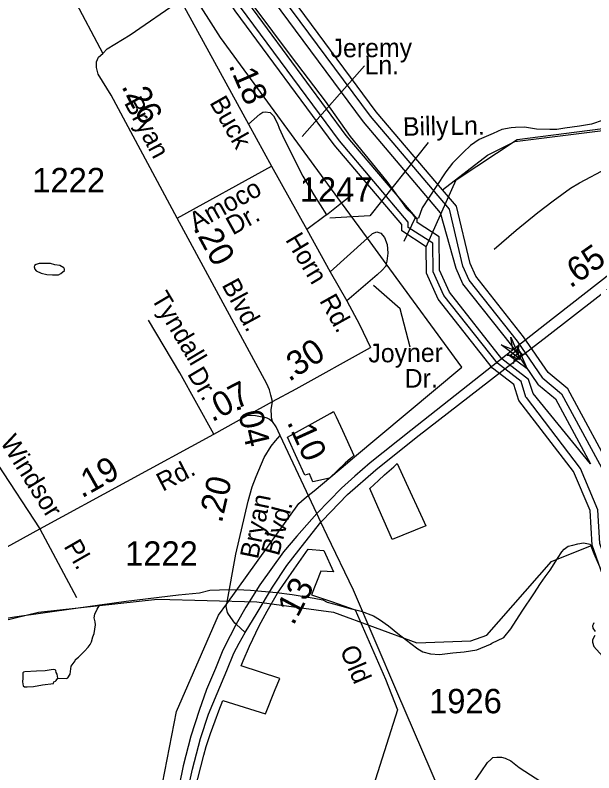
# Model space of a CAD drawing. Extents: x 2206922 to 2357709, y 510027 to 673830.
# Drawn here: x 2287543 to 2290501, y 579534 to 583410 of the extents above; entities that cross this region are included whole.
import ezdxf

# ---------------------------------------------------------------- set-up
doc = ezdxf.new("R2010")
doc.units = 0
for name, color, linetype in [('Exist Boundary Political City Limit New', 7, 'Continuous'), ('Exist Boundary Political Urban Extension UEB', 7, 'Continuous'), ('Exist Hydrographic Buffer Line', 7, 'Continuous'), ('Exist Hydrographic Creek Single Shore', 7, 'Continuous'), ('Exist Hydrographic Misc Water Feature', 7, 'Continuous'), ('Exist Hydrographic River Shore', 7, 'Continuous'), ('Exist Road Non-System Type 51', 7, 'Continuous'), ('Exist Road Non-System Type 51 Label', 7, 'Continuous'), ('Exist Road Primary Interstate Structure Standard Bridge CELL', 7, 'Continuous'), ('Exist Road Primary US Divided Attributed', 7, 'Continuous'), ('Exist Road Primary US Mileage Tenths English Label', 7, 'Continuous'), ('Exist Road Secondary Mileage Hundredths English Label', 7, 'Continuous'), ('Exist Road Secondary Structure Pipe Attributed CELL', 7, 'Continuous'), ('Exist Road Secondary Structure Standard Bridge Attributed CELL', 7, 'Continuous'), ('Exist Road Secondary Type 51 Attributed', 7, 'Continuous'), ('Exist Road Secondary Type 51 Label', 7, 'Continuous'), ('Exist Road Secondary Type 51 Number Label', 7, 'Continuous'), ('Map Preparation Boundary City Limit Buffer Line', 7, 'Continuous')]:
    doc.layers.add(name, color=color, linetype=linetype)

msp = doc.modelspace()

# ---------------------------------------------------------------- linework, layer by layer
at = {"layer": 'Exist Boundary Political City Limit New'}
for points in [[(2289191.5, 581080.8), (2289150, 581040.9), (2289063.8, 581022.5), (2289047, 581064.1), (2289023.8, 581056.3), (2288984.2, 581142.8), (2288935, 581250.9), (2289153.5, 581372.2), (2289171, 581382), (2289183.5, 581354.8), (2289215.5, 581285.4), (2289274, 581158.1), (2289256.5, 581142), (2289230.5, 581117.6), (2289191.5, 581080.8)], [(2289642, 580798.1), (2289470, 580727.6), (2289466.2, 580736.2), (2289385.5, 580921.5), (2289356.2, 580988.8), (2289400.8, 581030.2), (2289431.5, 581058.2), (2289478, 581099.9), (2289496.2, 581115.9), (2289542, 581016.3), (2289625.2, 580834.8), (2289642, 580798.1)], [(2288461.8, 579444.8), (2288507, 579624.6), (2288520, 579668.5), (2288541.5, 579734.6), (2288564.5, 579800), (2288583.8, 579850.6), (2288605.2, 579903.9), (2288822.8, 579835.4), (2288872, 579959.6), (2288895.2, 580017.2), (2288697.5, 580081.1), (2288708.2, 580106.2), (2288741.5, 580181.5), (2288790.8, 580286.7), (2288831.2, 580360.8), (2288883.8, 580452.7), (2288969, 580576.2), (2289040.8, 580678.2), (2289120.2, 580672.3)], [(2289120.2, 580672.3), (2289169.8, 580562), (2289106, 580566.5), (2289058, 580444.5), (2289160, 580411), (2289280.2, 580367.4), (2289435.8, 580013.5), (2289497.5, 579856.1), (2289259.8, 579109.1)]]:
    msp.add_lwpolyline(points, dxfattribs=at)
at = {"layer": 'Exist Boundary Political Urban Extension UEB'}
for p, q in [((2289343.7, 582269.6), (2289211.9, 582449.7)), ((2289439.9, 582138), (2289343.7, 582269.6)), ((2289071.6, 580977.6), (2289241.8, 581120)), ((2289241.8, 581120), (2289267.6, 581141.5)), ((2289041.6, 580952.5), (2289071.6, 580977.6)), ((2289021.1, 580935.3), (2289041.6, 580952.5))]:
    msp.add_line(p, q, dxfattribs=at)
for points in [[(2289211.9, 582449.7), (2288592.4, 583296.8), (2288446.6, 583527.6)], [(2289644.8, 582225), (2289797.2, 582567.3), (2290109.6, 582774.5), (2290600.5, 582836.6)], [(2292732.5, 582629.8), (2290914.9, 579995.5), (2290619.8, 580336), (2290491.9, 580699.3)], [(2289267.6, 581141.5), (2289826.7, 581609.3), (2289439.9, 582138)], [(2288624.6, 580399.1), (2288992.5, 580911.4), (2289021.1, 580935.3)], [(2288177.3, 578865.9), (2288366.9, 579847.5), (2288582.3, 580340.1), (2288624.6, 580399.1)]]:
    msp.add_lwpolyline(points, dxfattribs=at)
at = {"layer": 'Exist Hydrographic Buffer Line'}
for points in [[(2289762.6, 582417.7), (2289359.4, 582893.2), (2288862, 583566.3), (2288566.9, 584027.3), (2288202.3, 584410.1), (2287904, 584595.5), (2285549.7, 585430.1)], [(2289717.4, 582399), (2289322.9, 582864.3), (2288823.6, 583539.9), (2288530.1, 583998.5), (2288172.7, 584373.6), (2287883.6, 584553.3), (2285496.5, 585399.5)], [(2289711.2, 582276.3), (2289598, 582349.4), (2289598, 582368.1), (2289235.8, 582795.3), (2288732.1, 583476.9), (2288442.3, 583929.6), (2288102.1, 584286.8), (2287835.2, 584452.7), (2285492.7, 585283.1)], [(2289678.8, 582243.1), (2289552.5, 582324.6), (2289552.5, 582351.4), (2289200.2, 582767.1), (2288694.6, 583451.1), (2288406.4, 583901.4), (2288073.1, 584251.3), (2287815.4, 584411.5), (2285490.2, 585235.8)], [(2290218.9, 581518.8), (2290081.2, 581720), (2289832.2, 582035.2), (2289796.8, 582114.5), (2289717.4, 582399)], [(2290240, 581553.2), (2290110.9, 581741.8), (2289864, 582054.4), (2289831.9, 582126.4), (2289762.6, 582417.7)], [(2290167.9, 581547.2), (2290031.3, 581652.8), (2289762.5, 581993), (2289712.6, 582105.1), (2289711.2, 582276.3)], [(2290129.8, 581535.4), (2290008.2, 581629.4), (2289734.3, 581976), (2289679.9, 582098), (2289678.8, 582243.1)], [(2290190.3, 581475), (2290167.9, 581547.2)], [(2290240, 581553.2), (2290336.4, 581472.9), (2290583.9, 581014.2), (2290634.6, 580760), (2290824.7, 580280.3), (2291017.2, 580061.3), (2291452.1, 579787.3), (2291886.6, 579458.2)], [(2290155.9, 581454.4), (2290154.1, 581456.8), (2290129.8, 581535.4)], [(2290218.9, 581518.8), (2290304.8, 581447.1), (2290484.5, 581114.2)], [(2290484.5, 581114.2), (2290190.3, 581475)], [(2292570.9, 578832.4), (2290942.1, 580025.1), (2290655.1, 580356.4), (2290531.4, 580707.3), (2290521.8, 580878.9), (2290433.6, 581090.8), (2290156.6, 581453.5)]]:
    msp.add_lwpolyline(points, dxfattribs=at)
at = {"layer": 'Exist Hydrographic Creek Single Shore'}
msp.add_lwpolyline([(2289727.3, 582517.5), (2289956.9, 582694.2), (2290097.9, 582763.6), (2290588.8, 582825.7)], dxfattribs=at)
at = {"layer": 'Exist Hydrographic Misc Water Feature'}
msp.add_line((2289587, 582373), (2289530.6, 582253), dxfattribs=at)
for points in [[(2288668.1, 583583.6), (2288953.3, 583198.4), (2289127.4, 582970.2), (2289255.2, 582789.6), (2289443.4, 582559.3), (2289522, 582452.1), (2289542.5, 582422.2), (2289572.8, 582394.6), (2289587, 582373)], [(2290549.7, 582873.6), (2290489.8, 582853), (2290428.1, 582842.5), (2290352.4, 582831.9), (2290312.6, 582825.3), (2290276.5, 582825.1), (2290208.3, 582826.5), (2290146.3, 582837.8), (2290100.4, 582835.4), (2290078.5, 582833.4), (2290030.3, 582824.9), (2289986.6, 582804.3), (2289914.6, 582773.8), (2289871.4, 582743.4), (2289835.5, 582709.1), (2289778.1, 582652.4), (2289744.8, 582608.4), (2289695.4, 582533.9), (2289624.3, 582425.4), (2289605, 582371.1), (2289593.1, 582370.9), (2289587, 582373)], [(2287706, 582139.3), (2287666, 582139.2), (2287650, 582134.7), (2287642.2, 582129), (2287640.4, 582122.8), (2287642.7, 582110.7), (2287650.6, 582103), (2287676.3, 582091), (2287704.4, 582083.6), (2287734.3, 582081.9), (2287764.5, 582081.8), (2287776.6, 582088.1), (2287794.6, 582104.1), (2287794.4, 582110.2), (2287792.3, 582118.2), (2287772, 582130.2), (2287746, 582133.7), (2287723.9, 582139.4), (2287706, 582139.3)], [(2284538.8, 575198.7), (2284783.8, 575692.2), (2284977.8, 576285.2), (2285067.8, 576470.3), (2285216.9, 576536.1), (2285873.9, 576683.6), (2285981.7, 576753.5), (2286046.7, 576837.4), (2286192.7, 577319.9), (2286351.8, 578120.2), (2286737.8, 579542.2), (2286883.8, 579965.6), (2286998.8, 580117.4), (2287239.9, 580253.5), (2287662.7, 580356.5), (2288270.9, 580422.9), (2288778.8, 580409.4), (2289170.9, 580355.5), (2289596.8, 580199.3), (2289871.8, 580210.1), (2289954.8, 580238), (2290283.9, 580615), (2290491.9, 580699.3)], [(2287976.5, 580392.9), (2288110.2, 580412.1), (2288377.8, 580444.8), (2288485.4, 580455.7), (2288537.3, 580468.2), (2288587.3, 580470.8), (2288677.1, 580471.5), (2288745.4, 580468.1), (2288879.3, 580457.2), (2288959.5, 580446), (2289071.5, 580427.1), (2289115.7, 580419.6), (2289137.5, 580407.8), (2289189.8, 580394.3), (2289248, 580377), (2289311.8, 580361.3), (2289374.1, 580338.1), (2289406.1, 580318.3), (2289450.6, 580286.8), (2289498.8, 580247.2), (2289565.4, 580195.7), (2289601.3, 580168.4), (2289627.6, 580152.7), (2289665.9, 580142.9), (2289711.6, 580139.2), (2289779.9, 580148), (2289837.5, 580152.3), (2289903.6, 580163.1), (2289972.9, 580191.9), (2289979.4, 580197.8), (2290041.1, 580226.3), (2290076.4, 580270.4), (2290135.5, 580361.3), (2290194.7, 580449.7), (2290228.2, 580501.9), (2290251.9, 580536), (2290277.4, 580570.3), (2290314.9, 580630.7), (2290336.8, 580664.7), (2290350.2, 580678.9), (2290370.1, 580693), (2290394, 580699.5), (2290420.1, 580705.7), (2290448, 580710), (2290482.2, 580704.1)], [(2290482.2, 580704.1), (2290500.7, 580656.2), (2290547.4, 580551.1), (2290614.7, 580441.6), (2290649.3, 580373.9), (2290679.7, 580314.2), (2290730.1, 580245), (2290785.1, 580173.4), (2290815.4, 580141.7), (2290851.9, 580100.1), (2290892.1, 580060.4), (2290915.9, 580038.6), (2290938.2, 580021), (2290978.4, 579987.4), (2290986.8, 579981.3)], [(2286941.8, 580073.5), (2287035.5, 580122.2), (2287076.9, 580152.5), (2287101.1, 580172.8), (2287121, 580186.8), (2287168.6, 580215.3), (2287268, 580260.4), (2287286.1, 580264.5), (2287303.7, 580278.9), (2287339.6, 580295), (2287427.8, 580313.7), (2287539.3, 580333), (2287852.4, 580375.9), (2287976.5, 580392.9)], [(2287760.4, 580019.1), (2287806.1, 580017.5), (2287811.8, 580019.5), (2287824.1, 580039.5), (2287829, 580079.7), (2287849.1, 580107.9), (2287851.4, 580114.1), (2287867.4, 580125.9), (2287880.7, 580140.1), (2287896.7, 580156.3), (2287916.6, 580176.5), (2287926.2, 580190.4), (2287932.4, 580204.5), (2287939.6, 580230.5), (2287946.1, 580246.6), (2287953.5, 580290.5), (2287951.5, 580306.6), (2287947.2, 580326.8), (2287950.8, 580346.5), (2287962.5, 580370.7), (2287976.5, 580392.9)], [(2290501.9, 580300.8), (2290498, 580292.5), (2290494.1, 580286.6), (2290496.2, 580274.5), (2290508.7, 580256.8)], [(2290506.6, 580236.9), (2290494.7, 580214.7), (2290494.9, 580202.6), (2290501.1, 580180.5), (2290545.6, 580131.3)], [(2287760.4, 580019.1), (2287757.7, 580039), (2287751.7, 580046.8), (2287751.3, 580057), (2287747.6, 580060.8), (2287737.4, 580062.7), (2287695.6, 580056.5), (2287651.9, 580054.1), (2287591.8, 580051.4), (2287586.1, 580049.4), (2287582, 580045.2), (2287582, 580017.6), (2287580.3, 579999.6), (2287582.4, 579989.6), (2287584.6, 579979.5), (2287590.4, 579973.4), (2287604.5, 579973.7), (2287636.7, 579976.1), (2287682.2, 579984.2), (2287738.2, 579990.8), (2287740.5, 579999), (2287749.9, 580002.8), (2287751.9, 580007), (2287760.4, 580019.1)], [(2289876.1, 579467.2), (2289925.1, 579539.8), (2289957.1, 579586.1), (2289974.5, 579602.1), (2289984.3, 579612.4), (2290004.6, 579614.2), (2290028.6, 579614.6), (2290048.3, 579608.8), (2290076.8, 579595.2), (2290119.3, 579561.6), (2290259.9, 579470.7)]]:
    msp.add_lwpolyline(points, dxfattribs=at)
at = {"layer": 'Exist Hydrographic River Shore'}
for points in [[(2289727.3, 582517.5), (2289388.9, 582916.6), (2288893, 583587.7), (2288596.6, 584050.7), (2288226.2, 584439.5), (2287920.4, 584629.6), (2285594.1, 585454.3)], [(2289644.8, 582225), (2289518.9, 582306.3), (2289518.9, 582339.1), (2289173.8, 582746.2), (2288666.9, 583432), (2288379.8, 583880.6), (2288051.7, 584225), (2287800.7, 584381), (2285495.3, 585198.3)], [(2290266.9, 581582.8), (2290142.3, 581764.9), (2289897.5, 582074.7), (2289868.9, 582139), (2289798.9, 582433), (2289727.3, 582517.5)], [(2290092.8, 581520.7), (2289983.9, 581604.9), (2289704.9, 581958.2), (2289645.8, 582090.6), (2289644.8, 582225)], [(2298310.9, 579075.2), (2297703.9, 578926.8), (2297340, 578734.1), (2296603, 578217.8), (2296204, 578120.9), (2295622, 578050.7), (2295181, 578036.6), (2294429.9, 578179.8), (2292832.9, 578874.5), (2291910.8, 579490), (2291474.9, 579820.2), (2291046.9, 580088), (2290862, 580295), (2290673.9, 580767.8), (2290621.9, 581027.9), (2290367.8, 581498.7), (2290266.9, 581582.8)], [(2290491.9, 580699.3), (2290481.8, 580876.6), (2290396.9, 581075.1), (2290117.8, 581438.3), (2290092.8, 581520.7)], [(2293256, 578111.6), (2293114.9, 578094.8), (2292888.9, 578181.4), (2292796.8, 578248.8), (2292721, 578381.5), (2292642.8, 578697.9), (2292542, 578804.9), (2290914.9, 579995.5), (2290619.8, 580336), (2290491.9, 580699.3)]]:
    msp.add_lwpolyline(points, dxfattribs=at)
at = {"layer": 'Exist Road Non-System Type 51'}
for p, q in [((2287768.7, 583634.9), (2287990.6, 583213.6)), ((2288370.4, 582372.4), (2288852.7, 582638.5)), ((2289211.9, 582449.7), (2289265.9, 582492)), ((2289135, 582389.5), (2289211.9, 582449.7)), ((2289135, 582389.5), (2289033.3, 582314)), ((2289152.8, 582097.7), (2289343.7, 582269.6)), ((2287408.3, 581178.9), (2287669.4, 580781.8)), ((2287669.4, 580781.8), (2287855.7, 580431.7))]:
    msp.add_line(p, q, dxfattribs=at)
for points in [[(2288735.3, 582853.5), (2288794.4, 582903.3), (2288808.2, 582913.5), (2288820.2, 582915.6), (2288846.2, 582911.9), (2288863.3, 582894.7), (2288884.7, 582856.3), (2288893.2, 582832.1), (2288918.8, 582775.2), (2289014.1, 582587.3), (2289069.6, 582490.5), (2289135, 582389.5)], [(2289991.9, 582212.6), (2290103.3, 582310.1), (2290214.3, 582401), (2290292.6, 582460.6), (2290382, 582525.7), (2290428.7, 582553), (2290568.9, 582627.3), (2290934.5, 582771.5), (2291292.7, 582926.8)], [(2289343.7, 582269.6), (2289369.8, 582293.1), (2289391.6, 582301.3), (2289411.7, 582295.5), (2289431.8, 582273.7), (2289444.3, 582237.8), (2289448.8, 582192), (2289443, 582151.9), (2289439.9, 582138)], [(2289439.9, 582138), (2289437.2, 582125.8), (2289419.4, 582105.6), (2289393.8, 582081.5), (2289238.2, 581948.2)], [(2288558.2, 581266.5), (2288384.7, 581580.1), (2288223.9, 581849.1)], [(2288732.5, 581363.2), (2288771.4, 581362.3), (2288796.7, 581357.9), (2288813.2, 581356), (2288829, 581350.3), (2288843.5, 581342.7), (2288858, 581330.7)]]:
    msp.add_lwpolyline(points, dxfattribs=at)
at = {"layer": 'Exist Road Non-System Type 51 Label'}
for points in [[(2289329.5, 583151.5), (2289010.5, 582790.3)], [(2289654.9, 582758.1), (2289355.2, 582384.1), (2289152.3, 582371.2)], [(2289561.9, 581711.7), (2289510.4, 581908.4), (2289375, 582027.7)]]:
    msp.add_lwpolyline(points, dxfattribs=at)
at = {"layer": 'Exist Road Primary Interstate Structure Standard Bridge CELL'}
for p, q in [((2290113.7, 581700.9), (2290119.1, 581718.9)), ((2290057.4, 581670.9), (2290076.2, 581671.7)), ((2290085.9, 581659.3), (2290123.4, 581688.5)), ((2290132.9, 581676.2), (2290151.7, 581677)), ((2290090.3, 581628.7), (2290095.6, 581646.8))]:
    msp.add_line(p, q, dxfattribs=at)
msp.add_lwpolyline([(2290095.6, 581646.8), (2290133.1, 581676), (2290113.7, 581700.9), (2290076.2, 581671.7)], close=True, dxfattribs=at)
at = {"layer": 'Exist Road Primary US Divided Attributed'}
for points in [[(2291004.4, 582414.1), (2290250.4, 581826.8), (2290083.4, 581695.1)], [(2290099.1, 581642), (2290262.9, 581767.5), (2291024.6, 582360.1), (2291041.5, 582373.6)], [(2290083.4, 581695.1), (2289565.3, 581285.4), (2289357.9, 581119.5), (2289280, 581051.3), (2289210.4, 580990.4), (2289084.8, 580860)], [(2289105.8, 580815.9), (2289111.8, 580823.2), (2289241.5, 580957.8), (2289386.7, 581085), (2289593.1, 581250.1), (2289977.2, 581548.5), (2289977.3, 581548.6), (2290099.1, 581642)], [(2289084.8, 580860), (2288982, 580744.9), (2288914.5, 580663.9), (2288793, 580495.1), (2288722.2, 580382.1), (2288672.5, 580293.8)], [(2288718.1, 580251.5), (2288779.5, 580353.4), (2288858.8, 580483.3), (2288931.4, 580594.7), (2289024.1, 580712.9), (2289105.8, 580815.9)], [(2288672.5, 580293.8), (2288641.2, 580235.2), (2288604.1, 580161), (2288567, 580068.1), (2288521.5, 579960.1), (2288482.7, 579852.1), (2288440.5, 579722.2), (2288401.7, 579570.3), (2288341.1, 579268.2), (2288186.3, 578484.2), (2287941.4, 577270.2), (2287870.4, 576918.4)], [(2287914.5, 576909.9), (2287985.4, 577261.3), (2288230.3, 578475.4), (2288385.1, 579259), (2288449.7, 579552.7), (2288490.3, 579709.4), (2288530.8, 579833.8), (2288575.4, 579939.9), (2288624.4, 580058), (2288661.5, 580145.8), (2288688.5, 580198.1), (2288718.1, 580251.5)]]:
    msp.add_lwpolyline(points, dxfattribs=at)
at = {"layer": 'Exist Road Secondary Structure Pipe Attributed CELL'}
msp.add_lwpolyline([(2290077.1, 581763.2), (2290125.3, 581651.2), (2290027.5, 581724.1), (2290087.5, 581699)], close=True, dxfattribs=at)
at = {"layer": 'Exist Road Secondary Structure Standard Bridge Attributed CELL'}
msp.add_lwpolyline([(2290111.4, 581712.9), (2290159.5, 581600.8), (2290061.9, 581673.8), (2290121.8, 581648.7)], close=True, dxfattribs=at)
at = {"layer": 'Exist Road Secondary Type 51 Attributed'}
msp.add_line((2287669.4, 580781.8), (2288558.2, 581266.5), dxfattribs=at)
for points in [[(2288370.4, 582372.4), (2288033.3, 583001.5), (2287967.9, 583108.2), (2287957.9, 583142.4), (2287957.9, 583170.9), (2287969.3, 583195), (2287990.6, 583213.6), (2288013.4, 583237.7), (2288130.9, 583309), (2288387.5, 583486.8)], [(2288387.5, 583486.8), (2288735.3, 582853.5), (2288852.7, 582638.5)], [(2288852.7, 582638.5), (2289033.3, 582314), (2289152.8, 582097.7), (2289238.2, 581948.2), (2289302.9, 581827.2), (2289360, 581710.2)], [(2288857.7, 581433), (2288849.1, 581465.7), (2288843.4, 581492.8), (2288829.2, 581524.1), (2288370.4, 582372.4)], [(2288857.7, 581433), (2288978.6, 581498.5), (2289360, 581710.2)], [(2288558.2, 581266.5), (2288732.5, 581363.2), (2288857.7, 581433)], [(2288898.2, 581259.3), (2288876.9, 581304.9), (2288858, 581330.7), (2288853.6, 581349.6), (2288853, 581362.9), (2288852.4, 581390.8), (2288857.7, 581433)], [(2288672.5, 580293.8), (2288666.5, 580299.4), (2288632.8, 580345), (2288627.7, 580355.1), (2288622.1, 580385.4), (2288624.6, 580399.1), (2288671.6, 580653.5), (2288733.9, 580923.9), (2288754.5, 580996.5), (2288775.1, 581050.6), (2288816.4, 581147.4), (2288852.2, 581204.8), (2288874, 581232.3), (2288898.2, 581259.3)], [(2289084.8, 580860), (2288898.2, 581259.3)], [(2289105.8, 580815.9), (2289084.8, 580860)], [(2290104.4, 578539.8), (2290094.6, 578555.9), (2290043.7, 578649.5), (2290009, 578715), (2289984.5, 578778.8), (2289908.7, 578973.9), (2289755.3, 579344.3), (2289493.8, 579949.5), (2289273, 580469.2), (2289138.2, 580748.8), (2289105.8, 580815.9)], [(2286551, 580169.8), (2286816.1, 580314), (2287052, 580443.1), (2287669.4, 580781.8)], [(2288718.1, 580251.5), (2288672.5, 580293.8)]]:
    msp.add_lwpolyline(points, dxfattribs=at)
at = {"layer": 'Map Preparation Boundary City Limit Buffer Line'}
for points in [[(2289191.5, 581080.8), (2289150, 581040.9), (2289063.8, 581022.5), (2289047, 581064.1), (2289023.8, 581056.3), (2288984.2, 581142.8), (2288935, 581250.9), (2289153.5, 581372.2), (2289171, 581382), (2289183.5, 581354.8), (2289215.5, 581285.4), (2289274, 581158.1), (2289256.5, 581142), (2289230.5, 581117.6), (2289191.5, 581080.8)], [(2289642, 580798.1), (2289470, 580727.6), (2289466.2, 580736.2), (2289385.5, 580921.5), (2289356.2, 580988.8), (2289400.8, 581030.2), (2289431.5, 581058.2), (2289478, 581099.9), (2289496.2, 581115.9), (2289542, 581016.3), (2289625.2, 580834.8), (2289642, 580798.1)], [(2288461.8, 579444.8), (2288507, 579624.6), (2288520, 579668.5), (2288541.5, 579734.6), (2288564.5, 579800), (2288583.8, 579850.6), (2288605.2, 579903.9), (2288822.8, 579835.4), (2288872, 579959.6), (2288895.2, 580017.2), (2288697.5, 580081.1), (2288708.2, 580106.2), (2288741.5, 580181.5), (2288790.8, 580286.7), (2288831.2, 580360.8), (2288883.8, 580452.7), (2288969, 580576.2), (2289040.8, 580678.2), (2289120.2, 580672.3)], [(2289120.2, 580672.3), (2289169.8, 580562), (2289106, 580566.5), (2289058, 580444.5), (2289160, 580411), (2289280.2, 580367.4), (2289435.8, 580013.5), (2289497.5, 579856.1), (2289259.8, 579109.1)]]:
    msp.add_lwpolyline(points, dxfattribs=at)

# ---------------------------------------------------------------- texts
at = {"layer": 'Exist Road Non-System Type 51 Label'}
for s, rotation, p in [('Jeremy', 0.3927, (2289155.8, 583194.2)), ('Ln.', 0.2903, (2289329, 583107.3)), ('Billy', 1.3653, (2289526.3, 582792.5)), ('Ln.', 0.2903, (2289767.2, 582797.8)), ('Amoco', 29.071, (2288465.5, 582304.1)), ('Dr.', 29.071, (2288655.2, 582282.5)), ('Tyndall', 300.753, (2288235.5, 581961.9)), ('Joyner', 0.4801, (2289348.8, 581633.6)), ('Dr.', 300.753, (2288420.2, 581575)), ('Dr.', 0.0381, (2289534.2, 581504.9)), ('Windsor', 301.8418, (2287463.5, 581226.5)), ('Pl.', 299.943, (2287788.9, 580693.4))]:
    msp.add_text(s, height=95, rotation=rotation, dxfattribs=at).set_placement(p)
at = {"layer": 'Exist Road Primary US Mileage Tenths English Label'}
for s, rotation, p in [('.65', 35.0974, (2290381.1, 582010.7)), ('.13', 62.1101, (2288965.4, 580283.9))]:
    msp.add_text(s, height=125, rotation=rotation, dxfattribs=at).set_placement(p)
at = {"layer": 'Exist Road Secondary Mileage Hundredths English Label'}
for s, rotation, p in [('.18', 293.5052, (2288632.6, 583153.8)), ('.26', 297.8105, (2288084, 583046.1)), ('.20', 298.4446, (2288451.7, 582320.8)), ('.30', 33.1511, (2288943.1, 581532.4)), ('.07', 27.4679, (2288549.6, 581326.7)), ('.04', 283.1273, (2288672.3, 581419.4)), ('.10', 294.452, (2288930.7, 581328.3)), ('.19', 29.5921, (2287883.9, 580937.2)), ('.20', 77.0313, (2288599.3, 580808.1))]:
    msp.add_text(s, height=125, rotation=rotation, dxfattribs=at).set_placement(p)
at = {"layer": 'Exist Road Secondary Type 51 Label'}
for s, rotation, p in [('Bryan', 297.8105, (2288097.9, 582961.9)), ('Buck', 299.5644, (2288534.2, 582963.2)), ('Horn', 300.9774, (2288921.6, 582261.4)), ('Blvd.', 298.4446, (2288596.6, 582030.3)), ('Rd.', 299.1748, (2289096, 581949.9)), ('Rd.', 27.4679, (2288297.1, 580971.6)), ('Bryan', 78.3898, (2288783.9, 580623.8)), ('Blvd.', 75.2739, (2288890.6, 580639.8)), ('Old', 293.0187, (2289201.3, 580162.9))]:
    msp.add_text(s, height=95, rotation=rotation, dxfattribs=at).set_placement(p)
at = {"layer": 'Exist Road Secondary Type 51 Number Label'}
for s, p in [('1222', (2287630.5, 582503.9)), ('1247', (2288997.9, 582455.9)), ('1222', (2288104.7, 580593.4)), ('1926', (2289658.9, 579838.7))]:
    msp.add_text(s, height=125, dxfattribs=at).set_placement(p)

doc.saveas('drawing.dxf')
